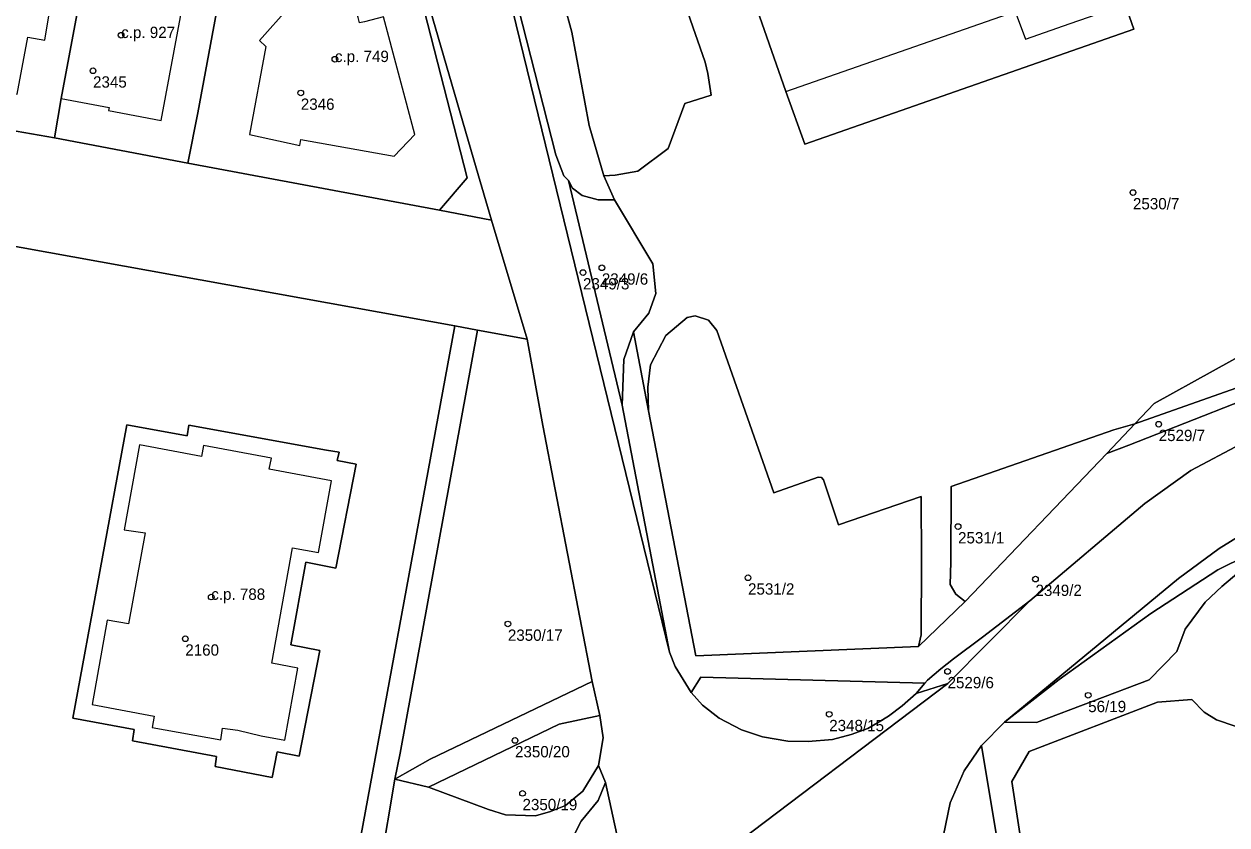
# Model space of a CAD drawing. Extents: x -878211 to -870363, y -1058464 to -1052522.
# Drawn here: x -874309.8 to -874203.7, y -1055451.2 to -1055380.5 of the extents above; entities that cross this region are included whole.
import ezdxf

# ---------------------------------------------------------------- set-up
doc = ezdxf.new("R2010")
doc.units = 0
for name, color, linetype in [('Vrstva 50', 7, 'Continuous'), ('Vrstva 51', 7, 'Continuous'), ('Vrstva 52', 7, 'Continuous')]:
    doc.layers.add(name, color=color, linetype=linetype)

msp = doc.modelspace()

# ---------------------------------------------------------------- linework, layer by layer
at = {"layer": 'Vrstva 50'}
for centre in [(-874301.23, -1055381.44994), (-874282.37, -1055383.56994), (-874303.71, -1055384.58994), (-874285.38, -1055386.54994), (-874211.96, -1055395.33994), (-874258.82, -1055401.98994), (-874260.48, -1055402.40994), (-874209.69, -1055415.79994), (-874227.39, -1055424.83994), (-874245.92, -1055429.35994), (-874220.56, -1055429.47994), (-874293.28, -1055431.05994), (-874267.11, -1055433.43994), (-874295.57, -1055434.74994), (-874228.32, -1055437.62994), (-874215.91, -1055439.73994), (-874238.76, -1055441.41994), (-874266.48, -1055443.72994), (-874265.82, -1055448.39994)]:
    msp.add_circle(centre, 0.25, dxfattribs=at)
at = {"layer": 'Vrstva 51'}
for points in [[(-874233.97, -1055331.77), (-874239.35, -1055316.54), (-874264.01, -1055325.08), (-874259.03, -1055339.15), (-874264.8, -1055341.13), (-874263.82, -1055343.72), (-874262.02, -1055348.97), (-874257.67, -1055347.45), (-874256.73, -1055350.14), (-874255.41, -1055349.68), (-874242.59, -1055386.41), (-874240.91, -1055391.07), (-874211.89, -1055380.91), (-874212.66, -1055378.74), (-874218.44, -1055362.41), (-874217.54, -1055362.11), (-874226.21, -1055337.22), (-874231.43, -1055339.07)], [(-874266.87, -1055361.36), (-874267.27, -1055355.62), (-874278.33, -1055321.74), (-874278.67, -1055320.71), (-874280.27, -1055321.39), (-874282.65, -1055324.21), (-874282.86, -1055328.07), (-874271.73, -1055360.17), (-874269.27, -1055368.7), (-874266.2, -1055378.97), (-874262.88, -1055392), (-874262.17, -1055393.88), (-874261.76, -1055394.29), (-874261.42, -1055394.97), (-874260.56, -1055395.59), (-874259.13, -1055395.99), (-874257.7, -1055396), (-874258.63, -1055393.88), (-874259.95, -1055389.41), (-874261.47, -1055381.17)], [(-874276.08, -1055373.72), (-874275.3, -1055376.18), (-874275.07, -1055376.91), (-874270.71, -1055394.04), (-874273.15, -1055396.91), (-874268.56, -1055397.77), (-874269.9, -1055393.17), (-874279.69, -1055359.44), (-874280.81, -1055359.3)], [(-874304.61, -1055376.86), (-874304.18, -1055374.41), (-874303.6, -1055370.96), (-874304.37, -1055370.87), (-874307.68, -1055370.29), (-874307.98, -1055370.24), (-874313.64, -1055369.29), (-874316.2, -1055368.8), (-874316.72, -1055371.48), (-874317.24, -1055374.08), (-874319.23, -1055384.74), (-874319.98, -1055388.27), (-874307.12, -1055390.52), (-874306.52, -1055387.04), (-874304.69, -1055377.28)], [(-874252.84, -1055435.94), (-874257.03, -1055414.12), (-874261.76, -1055394.29), (-874262.17, -1055393.88), (-874262.88, -1055392), (-874266.2, -1055378.97), (-874269.27, -1055368.7)], [(-874291.67, -1055373.24), (-874294.88, -1055372.62), (-874301.13, -1055371.42), (-874303.6, -1055370.96), (-874304.18, -1055374.41), (-874304.61, -1055376.86), (-874304.69, -1055377.28), (-874306.52, -1055387.04), (-874307.12, -1055390.52), (-874295.34, -1055392.74), (-874294.46, -1055388.3), (-874292.67, -1055378.62)], [(-874270.71, -1055394.04), (-874275.07, -1055376.91), (-874275.3, -1055376.18), (-874285.76, -1055374.13), (-874291.67, -1055373.24), (-874292.67, -1055378.62), (-874294.46, -1055388.3), (-874295.34, -1055392.74), (-874273.15, -1055396.91)], [(-874256.89, -1055410.1), (-874256.02, -1055407.63), (-874254.67, -1055405.99), (-874254.06, -1055404.26), (-874254.31, -1055401.64), (-874257.7, -1055396), (-874259.13, -1055395.99), (-874260.56, -1055395.59), (-874261.42, -1055394.97), (-874261.76, -1055394.29), (-874257.03, -1055414.12)], [(-874211.8, -1055415.78), (-874183.06, -1055405.62), (-874182.29, -1055405.06), (-874199.68, -1055408.21), (-874210.08, -1055413.98)], [(-874239.27, -1055420.7), (-874239.43, -1055420.51), (-874239.72, -1055420.49), (-874243.66, -1055421.85), (-874248.68, -1055407.52), (-874249.4, -1055406.6), (-874250.59, -1055406.22), (-874251.3, -1055406.38), (-874253.17, -1055407.96), (-874254.54, -1055410.55), (-874254.75, -1055412.53), (-874254.69, -1055414.63), (-874250.53, -1055436.24), (-874230.88, -1055435.44), (-874230.66, -1055434.41), (-874230.63, -1055427.89), (-874230.66, -1055422.19), (-874237.93, -1055424.7)], [(-874183.06, -1055405.62), (-874211.8, -1055415.78), (-874214.28, -1055418.38), (-874212.31, -1055417.66), (-874197.36, -1055411.77), (-874186.87, -1055408.36)], [(-874281.45, -1055459.31), (-874284.19, -1055473.34), (-874285.85, -1055482.67), (-874288.93, -1055499.36), (-874289.66, -1055503.35), (-874291.72, -1055514.82), (-874293.96, -1055526.29), (-874300.46, -1055562.14), (-874308.95, -1055609.65), (-874306.03, -1055610.21), (-874293.62, -1055543.01), (-874287.21, -1055507.44), (-874277.07, -1055447.15), (-874276.62, -1055444.86), (-874269.78, -1055407.49), (-874271.79, -1055407.11), (-874280.31, -1055453.47)], [(-874277.07, -1055447.15), (-874273.96, -1055445.37), (-874259.66, -1055438.53), (-874264.02, -1055415.91), (-874265.41, -1055408.29), (-874269.78, -1055407.49), (-874276.62, -1055444.86)], [(-874211.8, -1055415.78), (-874213.66, -1055416.3), (-874228.01, -1055421.31), (-874228.03, -1055427.97), (-874228.08, -1055429.97), (-874227.6, -1055430.82), (-874226.76, -1055431.45), (-874214.28, -1055418.38)], [(-874283.1, -1055418.08), (-874295.26, -1055415.88), (-874295.42, -1055416.83), (-874300.72, -1055415.85), (-874305.49, -1055441.77), (-874300.08, -1055442.77), (-874300.22, -1055443.77), (-874292.81, -1055445.13), (-874292.93, -1055446.03), (-874287.92, -1055447), (-874287.48, -1055444.74), (-874285.51, -1055445.12), (-874283.7, -1055435.77), (-874286.25, -1055435.28), (-874284.94, -1055427.98), (-874282.29, -1055428.5), (-874280.51, -1055419.32), (-874282.16, -1055419), (-874282.01, -1055418.28)], [(-874283.1, -1055418.08), (-874282.01, -1055418.28), (-874282.16, -1055419), (-874280.51, -1055419.32), (-874282.29, -1055428.5), (-874284.94, -1055427.98), (-874286.25, -1055435.28), (-874283.7, -1055435.77), (-874285.51, -1055445.12), (-874287.48, -1055444.74), (-874287.92, -1055447), (-874292.93, -1055446.03), (-874292.81, -1055445.13), (-874300.22, -1055443.77), (-874300.08, -1055442.77), (-874305.49, -1055441.77), (-874300.72, -1055415.85), (-874295.42, -1055416.83), (-874295.26, -1055415.88)], [(-874204.13, -1055430.12), (-874199.42, -1055426.16), (-874204.48, -1055428.67), (-874210.38, -1055432.51), (-874218.48, -1055438.33), (-874223.28, -1055442.1), (-874220.47, -1055442.14), (-874210.53, -1055438.36), (-874208.08, -1055435.87), (-874207.36, -1055433.91), (-874205.6, -1055431.51)], [(-874228.91, -1055437.41), (-874230.08, -1055438.4), (-874230.31, -1055438.67), (-874231.09, -1055439.57), (-874228.3, -1055438.7), (-874221.07, -1055431.39), (-874225.23, -1055434.61), (-874227.8, -1055436.51)], [(-874258.99, -1055441.53), (-874259.66, -1055438.53), (-874273.96, -1055445.37), (-874277.07, -1055447.15), (-874274.1, -1055447.84), (-874262.58, -1055442.28)], [(-874250.93, -1055439.48), (-874249.94, -1055440.61), (-874248.48, -1055441.75), (-874246.49, -1055442.79), (-874244.66, -1055443.42), (-874242.41, -1055443.8), (-874240.61, -1055443.83), (-874238.48, -1055443.65), (-874236.83, -1055443.21), (-874235.36, -1055442.66), (-874234.35, -1055442.07), (-874233.53, -1055441.58), (-874232.33, -1055440.68), (-874231.09, -1055439.57), (-874230.31, -1055438.67), (-874250.08, -1055438.14)], [(-874258.99, -1055441.53), (-874262.58, -1055442.28), (-874274.1, -1055447.84), (-874268.83, -1055449.81), (-874267.32, -1055450.3), (-874264.68, -1055450.39), (-874263.34, -1055450), (-874262.04, -1055449.46), (-874260.51, -1055448.22), (-874259.11, -1055445.93), (-874258.7, -1055443.5)], [(-874222.11, -1055467.64), (-874221.59, -1055466.66), (-874225.31, -1055444.18), (-874226.86, -1055446.42), (-874228.09, -1055449.24), (-874228.67, -1055452.1), (-874228.73, -1055455.2), (-874228.19, -1055457.14), (-874228.05, -1055459.14), (-874228.01, -1055460.91), (-874227.54, -1055462.58), (-874226.55, -1055464.41), (-874224.9, -1055466.17)]]:
    msp.add_lwpolyline(points, close=True, dxfattribs=at)
for points in [[(-874212.66, -1055378.74), (-874211.89, -1055380.91), (-874240.91, -1055391.07), (-874242.59, -1055386.41), (-874255.41, -1055349.68)], [(-874279.69, -1055359.44), (-874269.9, -1055393.17), (-874268.56, -1055397.77), (-874265.41, -1055408.29), (-874264.02, -1055415.91), (-874259.66, -1055438.53), (-874258.99, -1055441.53), (-874258.7, -1055443.5), (-874259.11, -1055445.93), (-874258.49, -1055447.44), (-874255.84, -1055459.59)], [(-874266.87, -1055361.36), (-874261.47, -1055381.17), (-874259.95, -1055389.41), (-874258.63, -1055393.88), (-874257.64, -1055393.8), (-874255.65, -1055393.47), (-874252.96, -1055391.46), (-874251.5, -1055387.49), (-874249.16, -1055386.73), (-874249.48, -1055384.83), (-874249.69, -1055383.84), (-874254.29, -1055370.63)], [(-874453.37, -1055374.26), (-874271.79, -1055407.11), (-874269.78, -1055407.49), (-874265.41, -1055408.29), (-874268.56, -1055397.77), (-874273.15, -1055396.91), (-874295.34, -1055392.74), (-874307.12, -1055390.52), (-874319.98, -1055388.27), (-874332.23, -1055386.09), (-874345.97, -1055383.64), (-874352.81, -1055382.38), (-874363.09, -1055380.34), (-874372.57, -1055378.77), (-874379.68, -1055377.5), (-874389.11, -1055375.76), (-874395.51, -1055374.59), (-874405.48, -1055372.81), (-874415.63, -1055370.9), (-874432.09, -1055367.93), (-874436.83, -1055367.14), (-874440.46, -1055366.4), (-874457.59, -1055363.21)], [(-874248.74, -1055454.17), (-874228.3, -1055438.7), (-874231.09, -1055439.57), (-874232.33, -1055440.68), (-874233.53, -1055441.58), (-874234.35, -1055442.07), (-874235.36, -1055442.66), (-874236.83, -1055443.21), (-874238.48, -1055443.65), (-874240.61, -1055443.83), (-874242.41, -1055443.8), (-874244.66, -1055443.42), (-874246.49, -1055442.79), (-874248.48, -1055441.75), (-874249.94, -1055440.61), (-874250.93, -1055439.48), (-874252.36, -1055437.19), (-874252.84, -1055435.94), (-874269.27, -1055368.7)], [(-874254.29, -1055370.63), (-874249.69, -1055383.84), (-874249.48, -1055384.83), (-874249.16, -1055386.73), (-874251.5, -1055387.49), (-874252.96, -1055391.46), (-874255.65, -1055393.47), (-874257.64, -1055393.8), (-874258.63, -1055393.88), (-874257.7, -1055396), (-874254.31, -1055401.64), (-874254.06, -1055404.26), (-874254.67, -1055405.99), (-874256.02, -1055407.63), (-874254.69, -1055414.63), (-874254.75, -1055412.53), (-874254.54, -1055410.55), (-874253.17, -1055407.96), (-874251.3, -1055406.38), (-874250.59, -1055406.22), (-874249.4, -1055406.6), (-874248.68, -1055407.52), (-874243.66, -1055421.85), (-874239.72, -1055420.49), (-874239.43, -1055420.51), (-874239.27, -1055420.7), (-874237.93, -1055424.7), (-874230.66, -1055422.19), (-874230.63, -1055427.89), (-874230.66, -1055434.41), (-874230.88, -1055435.44), (-874226.76, -1055431.45), (-874227.6, -1055430.82), (-874228.08, -1055429.97), (-874228.03, -1055427.97), (-874228.01, -1055421.31), (-874213.66, -1055416.3), (-874211.8, -1055415.78), (-874210.08, -1055413.98), (-874199.68, -1055408.21)], [(-874336.41, -1055583.76), (-874332.41, -1055560.07), (-874321.91, -1055522.71), (-874293.96, -1055526.29), (-874291.72, -1055514.82), (-874297.66, -1055513.73), (-874296.13, -1055505.85), (-874295.66, -1055502.83), (-874295.41, -1055502.33), (-874294.71, -1055498.28), (-874291.48, -1055481.61), (-874289.94, -1055472.27), (-874291.12, -1055472.08), (-874288.64, -1055457.93), (-874287.68, -1055451.99), (-874280.31, -1055453.47), (-874271.79, -1055407.11), (-874453.37, -1055374.26)], [(-874197.36, -1055411.77), (-874212.31, -1055417.66), (-874214.28, -1055418.38), (-874226.76, -1055431.45), (-874230.88, -1055435.44), (-874250.53, -1055436.24), (-874254.69, -1055414.63), (-874256.02, -1055407.63), (-874256.89, -1055410.1), (-874257.03, -1055414.12), (-874252.84, -1055435.94), (-874252.36, -1055437.19), (-874250.93, -1055439.48), (-874250.08, -1055438.14), (-874230.31, -1055438.67), (-874230.08, -1055438.4), (-874228.91, -1055437.41), (-874227.8, -1055436.51), (-874225.23, -1055434.61), (-874221.07, -1055431.39), (-874210.92, -1055422.81), (-874206.85, -1055419.9), (-874202.4, -1055417.54)], [(-874202.4, -1055417.54), (-874206.85, -1055419.9), (-874210.92, -1055422.81), (-874221.07, -1055431.39), (-874228.3, -1055438.7), (-874248.74, -1055454.17)], [(-874228.67, -1055452.1), (-874228.09, -1055449.24), (-874226.86, -1055446.42), (-874225.31, -1055444.18), (-874223.28, -1055442.1), (-874207.95, -1055429.44), (-874204.36, -1055426.79), (-874201.35, -1055424.91)], [(-874201.35, -1055424.91), (-874204.36, -1055426.79), (-874207.95, -1055429.44), (-874223.28, -1055442.1), (-874218.48, -1055438.33), (-874210.38, -1055432.51), (-874204.48, -1055428.67), (-874199.42, -1055426.16)], [(-874199.42, -1055426.16), (-874204.13, -1055430.12), (-874205.6, -1055431.51), (-874207.36, -1055433.91), (-874208.08, -1055435.87), (-874210.53, -1055438.36), (-874220.47, -1055442.14), (-874223.28, -1055442.1), (-874225.31, -1055444.18), (-874221.59, -1055466.66), (-874222.11, -1055467.64), (-874219.36, -1055468.82), (-874222.66, -1055447.35), (-874221.13, -1055444.71), (-874209.81, -1055440.36), (-874206.77, -1055440.1), (-874205.69, -1055441.22), (-874204.59, -1055441.91), (-874202.95, -1055442.48)], [(-874202.95, -1055442.48), (-874204.59, -1055441.91), (-874205.69, -1055441.22), (-874206.77, -1055440.1), (-874209.81, -1055440.36), (-874221.13, -1055444.71), (-874222.66, -1055447.35), (-874219.36, -1055468.82), (-874215.29, -1055470.23), (-874212.67, -1055470.6), (-874209.59, -1055470.79), (-874206.3, -1055470.66), (-874203.22, -1055470.04)], [(-874262.32, -1055454.11), (-874260.64, -1055450.85), (-874259.13, -1055449.03), (-874258.49, -1055447.44), (-874259.11, -1055445.93), (-874260.51, -1055448.22), (-874262.04, -1055449.46), (-874263.34, -1055450), (-874264.68, -1055450.39), (-874267.32, -1055450.3), (-874268.83, -1055449.81), (-874274.1, -1055447.84), (-874277.07, -1055447.15), (-874287.21, -1055507.44)], [(-874255.84, -1055459.59), (-874258.49, -1055447.44), (-874259.13, -1055449.03), (-874260.64, -1055450.85), (-874262.32, -1055454.11)]]:
    msp.add_lwpolyline(points, dxfattribs=at)
at = {"layer": 'Vrstva 52'}
for points in [[(-874259.03, -1055339.15), (-874264.8, -1055341.13), (-874263.82, -1055343.72), (-874262.02, -1055348.97), (-874257.67, -1055347.45), (-874256.73, -1055350.14), (-874255.41, -1055349.68), (-874242.59, -1055386.41), (-874222.36, -1055379.35), (-874221.45, -1055381.8), (-874217.49, -1055380.42), (-874212.66, -1055378.74), (-874218.44, -1055362.41), (-874217.54, -1055362.11), (-874226.21, -1055337.22), (-874231.43, -1055339.07), (-874233.97, -1055331.77), (-874239.35, -1055316.54), (-874264.01, -1055325.08)], [(-874317.24, -1055374.08), (-874319.23, -1055384.74), (-874314.52, -1055385.6), (-874314.57, -1055385.9), (-874310.41, -1055386.66), (-874309.45, -1055381.63), (-874307.97, -1055381.9), (-874307.55, -1055379.39), (-874308.97, -1055379.08), (-874308.68, -1055377.39), (-874313.67, -1055376.49), (-874313.36, -1055374.75)], [(-874304.69, -1055377.28), (-874306.52, -1055387.04), (-874302.3, -1055387.83), (-874302.34, -1055388.11), (-874297.71, -1055388.98), (-874295.83, -1055378.89), (-874302.31, -1055377.72), (-874301.77, -1055374.92), (-874304.18, -1055374.41), (-874304.61, -1055376.86)], [(-874275.33, -1055390.21), (-874278.08, -1055379.83), (-874279.77, -1055380.26), (-874280.2, -1055380.37), (-874280.33, -1055379.9), (-874280.96, -1055377.53), (-874286.41, -1055378.98), (-874289.03, -1055381.91), (-874288.47, -1055382.45), (-874289.91, -1055390.22), (-874285.46, -1055391.18), (-874285.37, -1055390.65), (-874277.15, -1055392.13)], [(-874303.8, -1055440.55), (-874298.32, -1055441.57), (-874298.48, -1055442.57), (-874292.45, -1055443.67), (-874292.28, -1055442.64), (-874290.93, -1055442.82), (-874288.87, -1055443.31), (-874286.79, -1055443.69), (-874285.64, -1055437.34), (-874287.95, -1055436.91), (-874286.12, -1055426.71), (-874283.83, -1055427.13), (-874282.67, -1055420.79), (-874288.17, -1055419.77), (-874287.96, -1055418.81), (-874293.96, -1055417.67), (-874294.13, -1055418.65), (-874299.61, -1055417.63), (-874300.97, -1055425.12), (-874299.11, -1055425.39), (-874300.57, -1055433.43), (-874302.45, -1055433.11)]]:
    msp.add_lwpolyline(points, close=True, dxfattribs=at)

# ---------------------------------------------------------------- texts
at = {"layer": 'Vrstva 50'}
for s, p in [('c.p. 927', (-874301.23, -1055381.7)), ('c.p. 749', (-874282.37, -1055383.82)), ('2345', (-874303.71, -1055386.079)), ('2346', (-874285.38, -1055388.039)), ('2530/7', (-874211.96, -1055396.829)), ('2349/3', (-874260.48, -1055403.899)), ('2349/6', (-874258.82, -1055403.479)), ('2529/7', (-874209.69, -1055417.289)), ('2531/1', (-874227.39, -1055426.329)), ('c.p. 788', (-874293.28, -1055431.31)), ('2531/2', (-874245.92, -1055430.849)), ('2349/2', (-874220.56, -1055430.969)), ('2350/17', (-874267.11, -1055434.929)), ('2160', (-874295.57, -1055436.239)), ('2529/6', (-874228.32, -1055439.119)), ('56/19', (-874215.91, -1055441.229)), ('2348/15', (-874238.76, -1055442.909)), ('2350/20', (-874266.48, -1055445.219)), ('2350/19', (-874265.82, -1055449.889))]:
    msp.add_text(s, height=0.999996, dxfattribs=at).set_placement(p)

doc.saveas('drawing.dxf')
